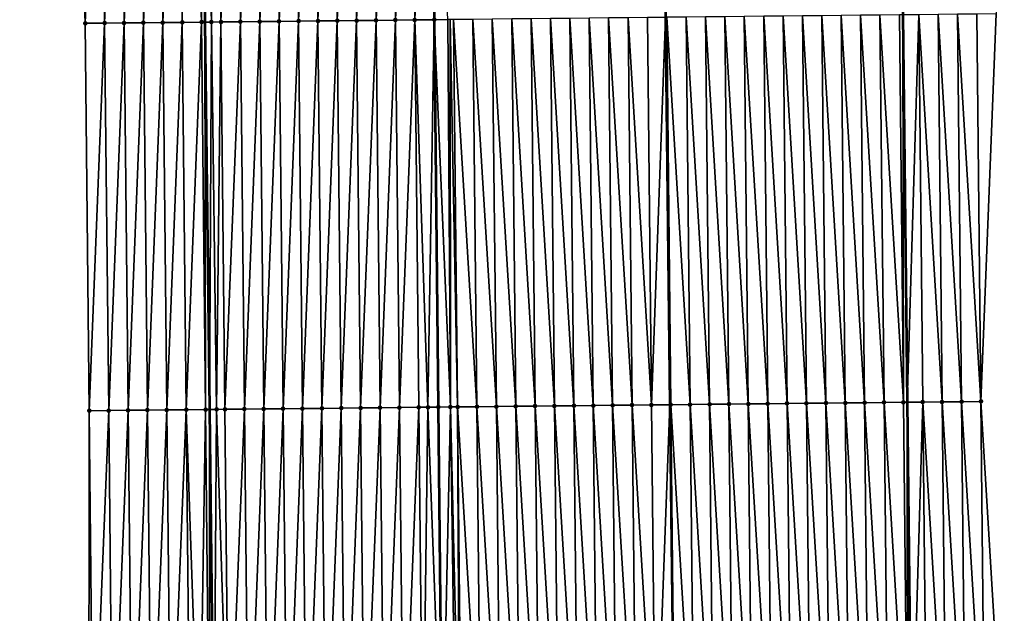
# Model space of a CAD drawing. Header units: feet. Extents: x 2010743 to 2022806, y 818705 to 837694.
# Tile 310 of 531: x 2011471 to 2011521, y 828903 to 828934. Entities that reach past the tile are written whole.
import ezdxf

# ---------------------------------------------------------------- set-up
doc = ezdxf.new("R2010")
doc.units = ezdxf.units.FT
doc.header["$MEASUREMENT"] = 0
for name, color, linetype, lineweight in [('EP_Travel Lane', 172, 'Continuous', 53), ('Road Shots', 141, 'Continuous', 100), ('STRIPING', 60, 'Continuous', 53)]:
    doc.layers.add(name, color=color, linetype=linetype, lineweight=lineweight)
doc.layers.add('I-77-MM17-21_NB-Surface-Border', color=7, linetype='Continuous')
doc.layers.add('I-77-MM17-21_NB-Surface-TIN', color=7, linetype='Continuous')

msp = doc.modelspace()

# ---------------------------------------------------------------- linework, layer by layer
at = {"layer": 'EP_Travel Lane'}
for points in [[(2011512.584, 829273.989, 318.244), (2011512.796, 829253.99, 318.126), (2011512.996, 829233.961, 318.023), (2011513.192, 829213.963, 317.877), (2011513.389, 829193.964, 317.745), (2011513.585, 829173.965, 317.621), (2011513.782, 829153.967, 317.5), (2011513.978, 829133.968, 317.355), (2011514.174, 829113.97, 317.235), (2011514.371, 829093.971, 317.101), (2011514.567, 829073.972, 316.995), (2011514.764, 829053.974, 316.873), (2011514.985, 829033.986, 316.753), (2011515.215, 829013.988, 316.662), (2011515.446, 828993.99, 316.527), (2011515.676, 828973.991, 316.415), (2011515.906, 828953.993, 316.282), (2011516.137, 828933.995, 316.151), (2011516.367, 828913.996, 316.02), (2011516.597, 828893.998, 315.889), (2011516.827, 828874, 315.772), (2011517.058, 828854.001, 315.672), (2011517.273, 828834.007, 315.552), (2011517.484, 828814.009, 315.422)], [(2011476.563, 829273.584, 318.471), (2011476.775, 829253.585, 318.372), (2011476.974, 829233.606, 318.258), (2011477.171, 829213.607, 318.144), (2011477.367, 829193.609, 317.993), (2011477.564, 829173.61, 317.871), (2011477.76, 829153.611, 317.748), (2011477.956, 829133.613, 317.624), (2011478.153, 829113.614, 317.502), (2011478.349, 829093.615, 317.368), (2011478.546, 829073.617, 317.262), (2011478.742, 829053.618, 317.141), (2011478.966, 829033.613, 317.012), (2011479.2, 829013.614, 316.91), (2011479.434, 828993.616, 316.809), (2011479.668, 828973.618, 316.693), (2011479.903, 828953.619, 316.534), (2011480.137, 828933.621, 316.412), (2011480.371, 828913.623, 316.275), (2011480.605, 828893.625, 316.163), (2011480.839, 828873.626, 316.036), (2011481.073, 828853.628, 315.906), (2011481.29, 828833.627, 315.768), (2011481.5, 828813.628, 315.686)]]:
    msp.add_polyline3d(points, dxfattribs=at)
at = {"layer": 'I-77-MM17-21_NB-Surface-Border', "color": 3, "linetype": 'Continuous', "lineweight": -3}
for points in [[(2011514.534, 829274.011, 318.177), (2011514.758, 829254.012, 318.068), (2011516.96, 829234.001, 317.894), (2011517.157, 829214.002, 317.766), (2011518.353, 829194.014, 317.605), (2011518.55, 829174.015, 317.478), (2011518.746, 829154.016, 317.352), (2011517.942, 829134.008, 317.241), (2011519.139, 829114.019, 317.089), (2011518.335, 829094.011, 316.988), (2011517.532, 829074.002, 316.91), (2011517.728, 829054.003, 316.783), (2011517.932, 829034.017, 316.663), (2011519.139, 829014.029, 316.534), (2011519.345, 828994.031, 316.404), (2011519.552, 828974.032, 316.292), (2011520.758, 828954.044, 316.128), (2011520.965, 828934.045, 315.991), (2011520.171, 828914.036, 315.896), (2011521.378, 828894.048, 315.742), (2011520.584, 828874.039, 315.654), (2011519.791, 828854.03, 315.581), (2011520, 828834.036, 315.468), (2011518.211, 828814.016, 315.402)], [(2011475.653, 828813.568, 315.523), (2011475.743, 828833.57, 315.62), (2011474.846, 828853.565, 315.736), (2011474.362, 828873.561, 315.867), (2011474.148, 828893.559, 316.002), (2011474.174, 828913.56, 316.128), (2011473.967, 828933.558, 316.251), (2011473.262, 828953.552, 316.364), (2011473.093, 828973.551, 316.509), (2011473.066, 828993.551, 316.635), (2011473.298, 829013.554, 316.74), (2011473.384, 829033.556, 316.858), (2011472.917, 829053.562, 316.977), (2011472.543, 829073.559, 317.077), (2011471.942, 829093.554, 317.189), (2011472.141, 829113.556, 317.339), (2011471.945, 829133.555, 317.473), (2011471.748, 829153.553, 317.605), (2011471.552, 829173.552, 317.723), (2011471.355, 829193.551, 317.841), (2011470.631, 829213.544, 317.969), (2011470.716, 829233.545, 318.088), (2011470.951, 829253.521, 318.21), (2011470.584, 829273.518, 318.318)]]:
    msp.add_polyline3d(points, dxfattribs=at)
at = {"layer": 'I-77-MM17-21_NB-Surface-TIN', "color": 128, "linetype": 'Continuous', "lineweight": -3}
for points in [[(2011481.967, 828933.64, 316.453), (2011482.76, 828953.649, 316.587), (2011481.76, 828953.638, 316.57)], [(2011481.967, 828933.64, 316.453), (2011482.967, 828933.65, 316.467), (2011482.76, 828953.649, 316.587)], [(2011482.967, 828933.65, 316.467), (2011483.76, 828953.659, 316.599), (2011482.76, 828953.649, 316.587)], [(2011482.967, 828933.65, 316.467), (2011483.967, 828933.66, 316.477), (2011483.76, 828953.659, 316.599)], [(2011483.967, 828933.66, 316.477), (2011484.76, 828953.669, 316.61), (2011483.76, 828953.659, 316.599)], [(2011483.967, 828933.66, 316.477), (2011484.967, 828933.671, 316.485), (2011484.76, 828953.669, 316.61)], [(2011484.967, 828933.671, 316.485), (2011485.76, 828953.679, 316.621), (2011484.76, 828953.669, 316.61)], [(2011484.967, 828933.671, 316.485), (2011485.967, 828933.681, 316.497), (2011485.76, 828953.679, 316.621)], [(2011485.967, 828933.681, 316.497), (2011486.76, 828953.69, 316.632), (2011485.76, 828953.679, 316.621)], [(2011485.967, 828933.681, 316.497), (2011486.967, 828933.691, 316.505), (2011486.76, 828953.69, 316.632)], [(2011486.967, 828933.691, 316.505), (2011487.76, 828953.7, 316.645), (2011486.76, 828953.69, 316.632)], [(2011486.967, 828933.691, 316.505), (2011487.967, 828933.701, 316.512), (2011487.76, 828953.7, 316.645)], [(2011487.967, 828933.701, 316.512), (2011488.76, 828953.71, 316.66), (2011487.76, 828953.7, 316.645)], [(2011487.967, 828933.701, 316.512), (2011488.966, 828933.712, 316.522), (2011488.76, 828953.71, 316.66)], [(2011488.966, 828933.712, 316.522), (2011489.76, 828953.72, 316.673), (2011488.76, 828953.71, 316.66)], [(2011488.966, 828933.712, 316.522), (2011489.966, 828933.722, 316.535), (2011489.76, 828953.72, 316.673)], [(2011489.966, 828933.722, 316.535), (2011490.76, 828953.731, 316.691), (2011489.76, 828953.72, 316.673)], [(2011489.966, 828933.722, 316.535), (2011490.966, 828933.732, 316.553), (2011490.76, 828953.731, 316.691)], [(2011490.966, 828933.732, 316.553), (2011491.76, 828953.741, 316.696), (2011490.76, 828953.731, 316.691)], [(2011490.966, 828933.732, 316.553), (2011491.966, 828933.742, 316.56), (2011491.76, 828953.741, 316.696)], [(2011492.675, 828933.75, 316.564), (2011491.76, 828953.741, 316.696), (2011491.966, 828933.742, 316.56)], [(2011473.967, 828933.558, 316.251), (2011473.761, 828953.557, 316.378), (2011473.262, 828953.552, 316.364)], [(2011473.967, 828933.558, 316.251), (2011474.761, 828953.567, 316.408), (2011473.761, 828953.557, 316.378)], [(2011474.967, 828933.569, 316.281), (2011474.761, 828953.567, 316.408), (2011473.967, 828933.558, 316.251)], [(2011474.967, 828933.569, 316.281), (2011475.761, 828953.577, 316.436), (2011474.761, 828953.567, 316.408)], [(2011474.967, 828933.569, 316.281), (2011475.967, 828933.579, 316.309), (2011475.761, 828953.577, 316.436)], [(2011475.967, 828933.579, 316.309), (2011476.761, 828953.587, 316.467), (2011475.761, 828953.577, 316.436)], [(2011475.967, 828933.579, 316.309), (2011476.967, 828933.589, 316.341), (2011476.761, 828953.587, 316.467)], [(2011476.967, 828933.589, 316.341), (2011477.76, 828953.598, 316.486), (2011476.761, 828953.587, 316.467)], [(2011476.967, 828933.589, 316.341), (2011477.967, 828933.599, 316.363), (2011477.76, 828953.598, 316.486)], [(2011477.967, 828933.599, 316.363), (2011478.76, 828953.608, 316.505), (2011477.76, 828953.598, 316.486)], [(2011477.967, 828933.599, 316.363), (2011478.967, 828933.609, 316.384), (2011478.76, 828953.608, 316.505)], [(2011478.967, 828933.609, 316.384), (2011479.264, 828953.613, 316.533), (2011478.76, 828953.608, 316.505)], [(2011478.967, 828933.609, 316.384), (2011479.967, 828933.619, 316.409), (2011479.264, 828953.613, 316.533)], [(2011479.967, 828933.619, 316.409), (2011479.76, 828953.618, 316.532), (2011479.264, 828953.613, 316.533)], [(2011479.967, 828933.619, 316.409), (2011479.903, 828953.619, 316.534), (2011479.76, 828953.618, 316.532)], [(2011480.475, 828933.625, 316.419), (2011480.76, 828953.628, 316.551), (2011479.903, 828953.619, 316.534)], [(2011480.475, 828933.625, 316.419), (2011479.903, 828953.619, 316.534), (2011480.137, 828933.621, 316.412)], [(2011479.967, 828933.619, 316.409), (2011480.137, 828933.621, 316.412), (2011479.903, 828953.619, 316.534)], [(2011480.475, 828933.625, 316.419), (2011480.967, 828933.63, 316.434), (2011480.76, 828953.628, 316.551)], [(2011480.967, 828933.63, 316.434), (2011481.76, 828953.638, 316.57), (2011480.76, 828953.628, 316.551)], [(2011480.967, 828933.63, 316.434), (2011481.967, 828933.64, 316.453), (2011481.76, 828953.638, 316.57)], [(2011501.172, 828913.838, 316.299), (2011500.966, 828933.836, 316.429), (2011499.966, 828933.826, 316.445)], [(2011502.172, 828913.848, 316.287), (2011501.966, 828933.847, 316.415), (2011500.966, 828933.836, 316.429)], [(2011501.172, 828913.838, 316.299), (2011502.172, 828913.848, 316.287), (2011500.966, 828933.836, 316.429)], [(2011503.172, 828913.858, 316.28), (2011502.966, 828933.857, 316.405), (2011501.966, 828933.847, 316.415)], [(2011502.172, 828913.848, 316.287), (2011503.172, 828913.858, 316.28), (2011501.966, 828933.847, 316.415)], [(2011503.172, 828913.858, 316.28), (2011503.901, 828933.867, 316.383), (2011502.966, 828933.857, 316.405)], [(2011503.172, 828913.858, 316.28), (2011504.128, 828913.869, 316.256), (2011503.901, 828933.867, 316.383)], [(2011503.966, 828933.868, 316.381), (2011503.901, 828933.867, 316.383), (2011504.128, 828913.869, 316.256)], [(2011505.172, 828913.879, 316.236), (2011504.966, 828933.878, 316.368), (2011503.966, 828933.868, 316.381)], [(2011504.172, 828913.869, 316.255), (2011503.966, 828933.868, 316.381), (2011504.128, 828913.869, 316.256)], [(2011504.172, 828913.869, 316.255), (2011505.172, 828913.879, 316.236), (2011503.966, 828933.868, 316.381)], [(2011506.172, 828913.89, 316.207), (2011505.966, 828933.888, 316.334), (2011504.966, 828933.878, 316.368)], [(2011505.172, 828913.879, 316.236), (2011506.172, 828913.89, 316.207), (2011504.966, 828933.878, 316.368)], [(2011507.172, 828913.9, 316.186), (2011506.966, 828933.899, 316.314), (2011505.966, 828933.888, 316.334)], [(2011506.172, 828913.89, 316.207), (2011507.172, 828913.9, 316.186), (2011505.966, 828933.888, 316.334)], [(2011508.172, 828913.911, 316.167), (2011507.965, 828933.909, 316.299), (2011506.966, 828933.899, 316.314)], [(2011507.172, 828913.9, 316.186), (2011508.172, 828913.911, 316.167), (2011506.966, 828933.899, 316.314)], [(2011509.172, 828913.921, 316.149), (2011508.965, 828933.92, 316.277), (2011507.965, 828933.909, 316.299)], [(2011508.172, 828913.911, 316.167), (2011509.172, 828913.921, 316.149), (2011507.965, 828933.909, 316.299)], [(2011510.172, 828913.932, 316.136), (2011509.965, 828933.93, 316.264), (2011508.965, 828933.92, 316.277)], [(2011509.172, 828913.921, 316.149), (2011510.172, 828913.932, 316.136), (2011508.965, 828933.92, 316.277)], [(2011511.172, 828913.942, 316.123), (2011510.965, 828933.941, 316.25), (2011509.965, 828933.93, 316.264)], [(2011510.172, 828913.932, 316.136), (2011511.172, 828913.942, 316.123), (2011509.965, 828933.93, 316.264)], [(2011512.172, 828913.952, 316.11), (2011511.965, 828933.951, 316.235), (2011510.965, 828933.941, 316.25)], [(2011511.172, 828913.942, 316.123), (2011512.172, 828913.952, 316.11), (2011510.965, 828933.941, 316.25)], [(2011513.172, 828913.963, 316.09), (2011512.965, 828933.961, 316.219), (2011511.965, 828933.951, 316.235)], [(2011512.172, 828913.952, 316.11), (2011513.172, 828913.963, 316.09), (2011511.965, 828933.951, 316.235)], [(2011514.172, 828913.973, 316.075), (2011513.965, 828933.972, 316.202), (2011512.965, 828933.961, 316.219)], [(2011513.172, 828913.963, 316.09), (2011514.172, 828913.973, 316.075), (2011512.965, 828933.961, 316.219)], [(2011515.172, 828913.984, 316.058), (2011514.965, 828933.982, 316.184), (2011513.965, 828933.972, 316.202)], [(2011514.172, 828913.973, 316.075), (2011515.172, 828913.984, 316.058), (2011513.965, 828933.972, 316.202)], [(2011516.172, 828913.994, 316.027), (2011515.965, 828933.993, 316.158), (2011514.965, 828933.982, 316.184)], [(2011515.172, 828913.984, 316.058), (2011516.172, 828913.994, 316.027), (2011514.965, 828933.982, 316.184)], [(2011516.172, 828913.994, 316.027), (2011516.137, 828933.995, 316.151), (2011515.965, 828933.993, 316.158)], [(2011516.965, 828934.003, 316.121), (2011516.137, 828933.995, 316.151), (2011516.367, 828913.996, 316.02)], [(2011516.172, 828913.994, 316.027), (2011516.367, 828913.996, 316.02), (2011516.137, 828933.995, 316.151)], [(2011517.172, 828914.005, 315.993), (2011516.965, 828934.003, 316.121), (2011516.367, 828913.996, 316.02)], [(2011518.171, 828914.015, 315.965), (2011517.965, 828934.014, 316.091), (2011516.965, 828934.003, 316.121)], [(2011517.172, 828914.005, 315.993), (2011518.171, 828914.015, 315.965), (2011516.965, 828934.003, 316.121)], [(2011519.171, 828914.026, 315.928), (2011518.965, 828934.024, 316.049), (2011517.965, 828934.014, 316.091)], [(2011518.171, 828914.015, 315.965), (2011519.171, 828914.026, 315.928), (2011517.965, 828934.014, 316.091)], [(2011520.171, 828914.036, 315.896), (2011519.965, 828934.035, 316.017), (2011518.965, 828934.024, 316.049)], [(2011519.171, 828914.026, 315.928), (2011520.171, 828914.036, 315.896), (2011518.965, 828934.024, 316.049)], [(2011520.171, 828914.036, 315.896), (2011520.965, 828934.045, 315.991), (2011519.965, 828934.035, 316.017)], [(2011474.174, 828913.56, 316.128), (2011474.967, 828933.569, 316.281), (2011473.967, 828933.558, 316.251)], [(2011475.174, 828913.57, 316.158), (2011474.967, 828933.569, 316.281), (2011474.174, 828913.56, 316.128)], [(2011475.174, 828913.57, 316.158), (2011475.967, 828933.579, 316.309), (2011474.967, 828933.569, 316.281)], [(2011475.174, 828913.57, 316.158), (2011476.174, 828913.58, 316.184), (2011475.967, 828933.579, 316.309)], [(2011476.174, 828913.58, 316.184), (2011476.967, 828933.589, 316.341), (2011475.967, 828933.579, 316.309)], [(2011476.174, 828913.58, 316.184), (2011477.174, 828913.59, 316.217), (2011476.967, 828933.589, 316.341)], [(2011477.174, 828913.59, 316.217), (2011477.967, 828933.599, 316.363), (2011476.967, 828933.589, 316.341)], [(2011477.174, 828913.59, 316.217), (2011478.174, 828913.601, 316.235), (2011477.967, 828933.599, 316.363)], [(2011478.174, 828913.601, 316.235), (2011478.967, 828933.609, 316.384), (2011477.967, 828933.599, 316.363)], [(2011478.174, 828913.601, 316.235), (2011479.174, 828913.611, 316.256), (2011478.967, 828933.609, 316.384)], [(2011479.174, 828913.611, 316.256), (2011479.967, 828933.619, 316.409), (2011478.967, 828933.609, 316.384)], [(2011479.174, 828913.611, 316.256), (2011480.174, 828913.621, 316.269), (2011479.967, 828933.619, 316.409)], [(2011480.174, 828913.621, 316.269), (2011480.137, 828933.621, 316.412), (2011479.967, 828933.619, 316.409)], [(2011480.475, 828933.625, 316.419), (2011480.137, 828933.621, 316.412), (2011480.371, 828913.623, 316.275)], [(2011480.174, 828913.621, 316.269), (2011480.371, 828913.623, 316.275), (2011480.137, 828933.621, 316.412)], [(2011480.741, 828913.627, 316.287), (2011480.475, 828933.625, 316.419), (2011480.371, 828913.623, 316.275)], [(2011480.741, 828913.627, 316.287), (2011480.967, 828933.63, 316.434), (2011480.475, 828933.625, 316.419)], [(2011480.741, 828913.627, 316.287), (2011481.173, 828913.631, 316.297), (2011480.967, 828933.63, 316.434)], [(2011481.173, 828913.631, 316.297), (2011481.967, 828933.64, 316.453), (2011480.967, 828933.63, 316.434)], [(2011481.173, 828913.631, 316.297), (2011482.173, 828913.641, 316.318), (2011481.967, 828933.64, 316.453)], [(2011482.173, 828913.641, 316.318), (2011482.967, 828933.65, 316.467), (2011481.967, 828933.64, 316.453)], [(2011482.173, 828913.641, 316.318), (2011483.173, 828913.652, 316.333), (2011482.967, 828933.65, 316.467)], [(2011483.173, 828913.652, 316.333), (2011483.967, 828933.66, 316.477), (2011482.967, 828933.65, 316.467)], [(2011483.173, 828913.652, 316.333), (2011484.173, 828913.662, 316.342), (2011483.967, 828933.66, 316.477)], [(2011484.173, 828913.662, 316.342), (2011484.967, 828933.671, 316.485), (2011483.967, 828933.66, 316.477)], [(2011484.173, 828913.662, 316.342), (2011485.173, 828913.672, 316.351), (2011484.967, 828933.671, 316.485)], [(2011485.173, 828913.672, 316.351), (2011485.967, 828933.681, 316.497), (2011484.967, 828933.671, 316.485)], [(2011485.173, 828913.672, 316.351), (2011486.173, 828913.682, 316.362), (2011485.967, 828933.681, 316.497)], [(2011486.173, 828913.682, 316.362), (2011486.967, 828933.691, 316.505), (2011485.967, 828933.681, 316.497)], [(2011486.173, 828913.682, 316.362), (2011487.173, 828913.693, 316.373), (2011486.967, 828933.691, 316.505)], [(2011487.173, 828913.693, 316.373), (2011487.967, 828933.701, 316.512), (2011486.967, 828933.691, 316.505)], [(2011487.173, 828913.693, 316.373), (2011488.173, 828913.703, 316.38), (2011487.967, 828933.701, 316.512)], [(2011488.173, 828913.703, 316.38), (2011488.966, 828933.712, 316.522), (2011487.967, 828933.701, 316.512)], [(2011488.173, 828913.703, 316.38), (2011489.173, 828913.713, 316.391), (2011488.966, 828933.712, 316.522)], [(2011489.173, 828913.713, 316.391), (2011489.966, 828933.722, 316.535), (2011488.966, 828933.712, 316.522)], [(2011489.173, 828913.713, 316.391), (2011490.173, 828913.723, 316.402), (2011489.966, 828933.722, 316.535)], [(2011490.173, 828913.723, 316.402), (2011490.966, 828933.732, 316.553), (2011489.966, 828933.722, 316.535)], [(2011490.173, 828913.723, 316.402), (2011491.173, 828913.734, 316.416), (2011490.966, 828933.732, 316.553)], [(2011491.645, 828913.739, 316.423), (2011491.966, 828933.742, 316.56), (2011490.966, 828933.732, 316.553)], [(2011491.173, 828913.734, 316.416), (2011491.645, 828913.739, 316.423), (2011490.966, 828933.732, 316.553)], [(2011491.645, 828913.739, 316.423), (2011492.173, 828913.744, 316.416), (2011491.966, 828933.742, 316.56)], [(2011492.804, 828913.751, 316.42), (2011492.675, 828933.75, 316.564), (2011491.966, 828933.742, 316.56)], [(2011492.804, 828913.751, 316.42), (2011491.966, 828933.742, 316.56), (2011492.173, 828913.744, 316.416)], [(2011492.804, 828913.751, 316.42), (2011492.795, 828933.751, 316.563), (2011492.675, 828933.75, 316.564)], [(2011493.173, 828913.754, 316.416), (2011492.966, 828933.753, 316.562), (2011492.795, 828933.751, 316.563)], [(2011492.804, 828913.751, 316.42), (2011493.173, 828913.754, 316.416), (2011492.795, 828933.751, 316.563)], [(2011494.173, 828913.765, 316.4), (2011493.966, 828933.763, 316.546), (2011492.966, 828933.753, 316.562)], [(2011493.173, 828913.754, 316.416), (2011494.173, 828913.765, 316.4), (2011492.966, 828933.753, 316.562)], [(2011495.173, 828913.775, 316.386), (2011494.966, 828933.774, 316.528), (2011493.966, 828933.763, 316.546)], [(2011494.173, 828913.765, 316.4), (2011495.173, 828913.775, 316.386), (2011493.966, 828933.763, 316.546)], [(2011496.173, 828913.786, 316.373), (2011495.966, 828933.784, 316.512), (2011494.966, 828933.774, 316.528)], [(2011495.173, 828913.775, 316.386), (2011496.173, 828913.786, 316.373), (2011494.966, 828933.774, 316.528)], [(2011497.173, 828913.796, 316.359), (2011496.966, 828933.795, 316.495), (2011495.966, 828933.784, 316.512)], [(2011496.173, 828913.786, 316.373), (2011497.173, 828913.796, 316.359), (2011495.966, 828933.784, 316.512)], [(2011498.173, 828913.806, 316.345), (2011497.966, 828933.805, 316.481), (2011496.966, 828933.795, 316.495)], [(2011497.173, 828913.796, 316.359), (2011498.173, 828913.806, 316.345), (2011496.966, 828933.795, 316.495)], [(2011499.173, 828913.817, 316.329), (2011498.966, 828933.815, 316.464), (2011497.966, 828933.805, 316.481)], [(2011498.173, 828913.806, 316.345), (2011499.173, 828913.817, 316.329), (2011497.966, 828933.805, 316.481)], [(2011500.172, 828913.827, 316.312), (2011499.966, 828933.826, 316.445), (2011498.966, 828933.815, 316.464)], [(2011499.173, 828913.817, 316.329), (2011500.172, 828913.827, 316.312), (2011498.966, 828933.815, 316.464)], [(2011500.172, 828913.827, 316.312), (2011501.172, 828913.838, 316.299), (2011499.966, 828933.826, 316.445)], [(2011519.378, 828894.027, 315.801), (2011519.171, 828914.026, 315.928), (2011518.171, 828914.015, 315.965)], [(2011520.378, 828894.038, 315.771), (2011520.171, 828914.036, 315.896), (2011519.171, 828914.026, 315.928)], [(2011519.378, 828894.027, 315.801), (2011520.378, 828894.038, 315.771), (2011519.171, 828914.026, 315.928)], [(2011520.378, 828894.038, 315.771), (2011521.378, 828894.048, 315.742), (2011520.171, 828914.036, 315.896)], [(2011474.38, 828893.561, 316.01), (2011474.174, 828913.56, 316.128), (2011474.148, 828893.559, 316.002)], [(2011474.38, 828893.561, 316.01), (2011475.174, 828913.57, 316.158), (2011474.174, 828913.56, 316.128)], [(2011474.38, 828893.561, 316.01), (2011475.38, 828893.571, 316.036), (2011475.174, 828913.57, 316.158)], [(2011475.38, 828893.571, 316.036), (2011476.174, 828913.58, 316.184), (2011475.174, 828913.57, 316.158)], [(2011475.38, 828893.571, 316.036), (2011476.38, 828893.582, 316.063), (2011476.174, 828913.58, 316.184)], [(2011476.38, 828893.582, 316.063), (2011477.174, 828913.59, 316.217), (2011476.174, 828913.58, 316.184)], [(2011476.38, 828893.582, 316.063), (2011477.38, 828893.592, 316.092), (2011477.174, 828913.59, 316.217)], [(2011477.38, 828893.592, 316.092), (2011478.174, 828913.601, 316.235), (2011477.174, 828913.59, 316.217)], [(2011477.38, 828893.592, 316.092), (2011478.38, 828893.602, 316.114), (2011478.174, 828913.601, 316.235)], [(2011478.38, 828893.602, 316.114), (2011479.174, 828913.611, 316.256), (2011478.174, 828913.601, 316.235)], [(2011478.38, 828893.602, 316.114), (2011479.38, 828893.612, 316.14), (2011479.174, 828913.611, 316.256)], [(2011479.852, 828893.617, 316.16), (2011480.174, 828913.621, 316.269), (2011479.174, 828913.611, 316.256)], [(2011479.38, 828893.612, 316.14), (2011479.852, 828893.617, 316.16), (2011479.174, 828913.611, 316.256)], [(2011479.852, 828893.617, 316.16), (2011480.38, 828893.622, 316.159), (2011480.174, 828913.621, 316.269)], [(2011480.38, 828893.622, 316.159), (2011480.371, 828913.623, 316.275), (2011480.174, 828913.621, 316.269)], [(2011480.741, 828913.627, 316.287), (2011480.371, 828913.623, 316.275), (2011480.605, 828893.625, 316.163)], [(2011480.38, 828893.622, 316.159), (2011480.605, 828893.625, 316.163), (2011480.371, 828913.623, 316.275)], [(2011481.38, 828893.633, 316.175), (2011480.741, 828913.627, 316.287), (2011480.605, 828893.625, 316.163)], [(2011481.38, 828893.633, 316.175), (2011481.173, 828913.631, 316.297), (2011480.741, 828913.627, 316.287)], [(2011481.38, 828893.633, 316.175), (2011482.173, 828913.641, 316.318), (2011481.173, 828913.631, 316.297)], [(2011481.38, 828893.633, 316.175), (2011482.38, 828893.643, 316.198), (2011482.173, 828913.641, 316.318)], [(2011482.38, 828893.643, 316.198), (2011483.173, 828913.652, 316.333), (2011482.173, 828913.641, 316.318)], [(2011482.38, 828893.643, 316.198), (2011483.38, 828893.653, 316.22), (2011483.173, 828913.652, 316.333)], [(2011483.38, 828893.653, 316.22), (2011484.173, 828913.662, 316.342), (2011483.173, 828913.652, 316.333)], [(2011483.38, 828893.653, 316.22), (2011484.38, 828893.663, 316.227), (2011484.173, 828913.662, 316.342)], [(2011484.38, 828893.663, 316.227), (2011485.173, 828913.672, 316.351), (2011484.173, 828913.662, 316.342)], [(2011484.38, 828893.663, 316.227), (2011485.38, 828893.674, 316.239), (2011485.173, 828913.672, 316.351)], [(2011485.38, 828893.674, 316.239), (2011486.173, 828913.682, 316.362), (2011485.173, 828913.672, 316.351)], [(2011485.38, 828893.674, 316.239), (2011486.38, 828893.684, 316.25), (2011486.173, 828913.682, 316.362)], [(2011486.38, 828893.684, 316.25), (2011487.173, 828913.693, 316.373), (2011486.173, 828913.682, 316.362)], [(2011486.38, 828893.684, 316.25), (2011487.38, 828893.694, 316.26), (2011487.173, 828913.693, 316.373)], [(2011487.38, 828893.694, 316.26), (2011488.173, 828913.703, 316.38), (2011487.173, 828913.693, 316.373)], [(2011487.38, 828893.694, 316.26), (2011488.38, 828893.704, 316.269), (2011488.173, 828913.703, 316.38)], [(2011488.38, 828893.704, 316.269), (2011489.173, 828913.713, 316.391), (2011488.173, 828913.703, 316.38)], [(2011488.38, 828893.704, 316.269), (2011489.38, 828893.715, 316.281), (2011489.173, 828913.713, 316.391)], [(2011489.38, 828893.715, 316.281), (2011490.173, 828913.723, 316.402), (2011489.173, 828913.713, 316.391)], [(2011489.38, 828893.715, 316.281), (2011490.38, 828893.725, 316.294), (2011490.173, 828913.723, 316.402)], [(2011490.38, 828893.725, 316.294), (2011491.173, 828913.734, 316.416), (2011490.173, 828913.723, 316.402)], [(2011490.38, 828893.725, 316.294), (2011491.379, 828893.735, 316.312), (2011491.173, 828913.734, 316.416)], [(2011491.379, 828893.735, 316.312), (2011491.645, 828913.739, 316.423), (2011491.173, 828913.734, 316.416)], [(2011491.379, 828893.735, 316.312), (2011492.38, 828893.745, 316.316), (2011491.645, 828913.739, 316.423)], [(2011491.645, 828913.739, 316.423), (2011492.38, 828893.745, 316.316), (2011492.173, 828913.744, 316.416)], [(2011492.804, 828913.751, 316.42), (2011492.173, 828913.744, 316.416), (2011492.38, 828893.745, 316.316)], [(2011493.082, 828893.753, 316.323), (2011492.804, 828913.751, 316.42), (2011492.38, 828893.745, 316.316)], [(2011493.272, 828893.755, 316.322), (2011493.173, 828913.754, 316.416), (2011492.804, 828913.751, 316.42)], [(2011493.082, 828893.753, 316.323), (2011493.272, 828893.755, 316.322), (2011492.804, 828913.751, 316.42)], [(2011494.379, 828893.766, 316.308), (2011494.173, 828913.765, 316.4), (2011493.173, 828913.754, 316.416)], [(2011493.272, 828893.755, 316.322), (2011493.379, 828893.756, 316.322), (2011493.173, 828913.754, 316.416)], [(2011493.379, 828893.756, 316.322), (2011494.379, 828893.766, 316.308), (2011493.173, 828913.754, 316.416)], [(2011495.379, 828893.776, 316.29), (2011495.173, 828913.775, 316.386), (2011494.173, 828913.765, 316.4)], [(2011494.379, 828893.766, 316.308), (2011495.379, 828893.776, 316.29), (2011494.173, 828913.765, 316.4)], [(2011496.379, 828893.787, 316.272), (2011496.173, 828913.786, 316.373), (2011495.173, 828913.775, 316.386)], [(2011495.379, 828893.776, 316.29), (2011496.379, 828893.787, 316.272), (2011495.173, 828913.775, 316.386)], [(2011497.379, 828893.797, 316.257), (2011497.173, 828913.796, 316.359), (2011496.173, 828913.786, 316.373)], [(2011496.379, 828893.787, 316.272), (2011497.379, 828893.797, 316.257), (2011496.173, 828913.786, 316.373)], [(2011498.379, 828893.808, 316.241), (2011498.173, 828913.806, 316.345), (2011497.173, 828913.796, 316.359)], [(2011497.379, 828893.797, 316.257), (2011498.379, 828893.808, 316.241), (2011497.173, 828913.796, 316.359)], [(2011499.379, 828893.818, 316.223), (2011499.173, 828913.817, 316.329), (2011498.173, 828913.806, 316.345)], [(2011498.379, 828893.808, 316.241), (2011499.379, 828893.818, 316.223), (2011498.173, 828913.806, 316.345)], [(2011500.379, 828893.829, 316.204), (2011500.172, 828913.827, 316.312), (2011499.173, 828913.817, 316.329)], [(2011499.379, 828893.818, 316.223), (2011500.379, 828893.829, 316.204), (2011499.173, 828913.817, 316.329)], [(2011501.379, 828893.839, 316.19), (2011501.172, 828913.838, 316.299), (2011500.172, 828913.827, 316.312)], [(2011500.379, 828893.829, 316.204), (2011501.379, 828893.839, 316.19), (2011500.172, 828913.827, 316.312)], [(2011502.379, 828893.849, 316.178), (2011502.172, 828913.848, 316.287), (2011501.172, 828913.838, 316.299)], [(2011501.379, 828893.839, 316.19), (2011502.379, 828893.849, 316.178), (2011501.172, 828913.838, 316.299)], [(2011503.379, 828893.86, 316.171), (2011503.172, 828913.858, 316.28), (2011502.172, 828913.848, 316.287)], [(2011502.379, 828893.849, 316.178), (2011503.379, 828893.86, 316.171), (2011502.172, 828913.848, 316.287)], [(2011503.379, 828893.86, 316.171), (2011504.128, 828913.869, 316.256), (2011503.172, 828913.858, 316.28)], [(2011503.379, 828893.86, 316.171), (2011504.356, 828893.87, 316.146), (2011504.128, 828913.869, 316.256)], [(2011504.172, 828913.869, 316.255), (2011504.128, 828913.869, 316.256), (2011504.356, 828893.87, 316.146)], [(2011505.379, 828893.881, 316.124), (2011505.172, 828913.879, 316.236), (2011504.172, 828913.869, 316.255)], [(2011504.379, 828893.87, 316.145), (2011504.172, 828913.869, 316.255), (2011504.356, 828893.87, 316.146)], [(2011504.379, 828893.87, 316.145), (2011505.379, 828893.881, 316.124), (2011504.172, 828913.869, 316.255)], [(2011506.379, 828893.891, 316.091), (2011506.172, 828913.89, 316.207), (2011505.172, 828913.879, 316.236)], [(2011505.379, 828893.881, 316.124), (2011506.379, 828893.891, 316.091), (2011505.172, 828913.879, 316.236)], [(2011507.379, 828893.902, 316.069), (2011507.172, 828913.9, 316.186), (2011506.172, 828913.89, 316.207)], [(2011506.379, 828893.891, 316.091), (2011507.379, 828893.902, 316.069), (2011506.172, 828913.89, 316.207)], [(2011508.379, 828893.912, 316.049), (2011508.172, 828913.911, 316.167), (2011507.172, 828913.9, 316.186)], [(2011507.379, 828893.902, 316.069), (2011508.379, 828893.912, 316.049), (2011507.172, 828913.9, 316.186)], [(2011509.379, 828893.923, 316.028), (2011509.172, 828913.921, 316.149), (2011508.172, 828913.911, 316.167)], [(2011508.379, 828893.912, 316.049), (2011509.379, 828893.923, 316.028), (2011508.172, 828913.911, 316.167)], [(2011510.378, 828893.933, 316.013), (2011510.172, 828913.932, 316.136), (2011509.172, 828913.921, 316.149)], [(2011509.379, 828893.923, 316.028), (2011510.378, 828893.933, 316.013), (2011509.172, 828913.921, 316.149)], [(2011511.378, 828893.944, 316), (2011511.172, 828913.942, 316.123), (2011510.172, 828913.932, 316.136)], [(2011510.378, 828893.933, 316.013), (2011511.378, 828893.944, 316), (2011510.172, 828913.932, 316.136)], [(2011512.378, 828893.954, 315.984), (2011512.172, 828913.952, 316.11), (2011511.172, 828913.942, 316.123)], [(2011511.378, 828893.944, 316), (2011512.378, 828893.954, 315.984), (2011511.172, 828913.942, 316.123)], [(2011513.378, 828893.964, 315.964), (2011513.172, 828913.963, 316.09), (2011512.172, 828913.952, 316.11)], [(2011512.378, 828893.954, 315.984), (2011513.378, 828893.964, 315.964), (2011512.172, 828913.952, 316.11)], [(2011514.378, 828893.975, 315.945), (2011514.172, 828913.973, 316.075), (2011513.172, 828913.963, 316.09)], [(2011513.378, 828893.964, 315.964), (2011514.378, 828893.975, 315.945), (2011513.172, 828913.963, 316.09)], [(2011515.378, 828893.985, 315.926), (2011515.172, 828913.984, 316.058), (2011514.172, 828913.973, 316.075)], [(2011514.378, 828893.975, 315.945), (2011515.378, 828893.985, 315.926), (2011514.172, 828913.973, 316.075)], [(2011516.378, 828893.996, 315.895), (2011516.172, 828913.994, 316.027), (2011515.172, 828913.984, 316.058)], [(2011515.378, 828893.985, 315.926), (2011516.378, 828893.996, 315.895), (2011515.172, 828913.984, 316.058)], [(2011516.378, 828893.996, 315.895), (2011516.367, 828913.996, 316.02), (2011516.172, 828913.994, 316.027)], [(2011517.172, 828914.005, 315.993), (2011516.367, 828913.996, 316.02), (2011516.597, 828893.998, 315.889)], [(2011516.378, 828893.996, 315.895), (2011516.597, 828893.998, 315.889), (2011516.367, 828913.996, 316.02)], [(2011517.378, 828894.006, 315.864), (2011517.172, 828914.005, 315.993), (2011516.597, 828893.998, 315.889)], [(2011518.378, 828894.017, 315.836), (2011518.171, 828914.015, 315.965), (2011517.172, 828914.005, 315.993)], [(2011517.378, 828894.006, 315.864), (2011518.378, 828894.017, 315.836), (2011517.172, 828914.005, 315.993)], [(2011518.378, 828894.017, 315.836), (2011519.378, 828894.027, 315.801), (2011518.171, 828914.015, 315.965)]]:
    msp.add_3dface(points, dxfattribs=at)
at = {"layer": 'Road Shots', "lineweight": 100}
for p in [(2011473.967, 828933.558, 316.251), (2011474.967, 828933.569, 316.281), (2011475.967, 828933.579, 316.309), (2011476.967, 828933.589, 316.341), (2011477.967, 828933.599, 316.363), (2011478.967, 828933.609, 316.384), (2011479.967, 828933.619, 316.409), (2011480.475, 828933.625, 316.419), (2011480.967, 828933.63, 316.434), (2011481.967, 828933.64, 316.453), (2011482.967, 828933.65, 316.467), (2011483.967, 828933.66, 316.477), (2011484.967, 828933.671, 316.485), (2011485.967, 828933.681, 316.497), (2011486.967, 828933.691, 316.505), (2011487.967, 828933.701, 316.512), (2011488.966, 828933.712, 316.522), (2011489.966, 828933.722, 316.535), (2011490.966, 828933.732, 316.553), (2011491.966, 828933.742, 316.56), (2011519.171, 828914.026, 315.928), (2011520.171, 828914.036, 315.896), (2011474.174, 828913.56, 316.128), (2011475.174, 828913.57, 316.158), (2011476.174, 828913.58, 316.184), (2011477.174, 828913.59, 316.217), (2011478.174, 828913.601, 316.235), (2011479.174, 828913.611, 316.256), (2011480.174, 828913.621, 316.269), (2011480.741, 828913.627, 316.287), (2011481.173, 828913.631, 316.297), (2011482.173, 828913.641, 316.318), (2011483.173, 828913.652, 316.333), (2011484.173, 828913.662, 316.342), (2011485.173, 828913.672, 316.351), (2011486.173, 828913.682, 316.362), (2011487.173, 828913.693, 316.373), (2011488.173, 828913.703, 316.38), (2011489.173, 828913.713, 316.391), (2011490.173, 828913.723, 316.402), (2011491.173, 828913.734, 316.416), (2011491.645, 828913.739, 316.423), (2011492.173, 828913.744, 316.416), (2011492.804, 828913.751, 316.42), (2011493.173, 828913.754, 316.416), (2011494.173, 828913.765, 316.4), (2011495.173, 828913.775, 316.386), (2011496.173, 828913.786, 316.373), (2011497.173, 828913.796, 316.359), (2011498.173, 828913.806, 316.345), (2011499.173, 828913.817, 316.329), (2011500.172, 828913.827, 316.312), (2011501.172, 828913.838, 316.299), (2011502.172, 828913.848, 316.287), (2011503.172, 828913.858, 316.28), (2011504.172, 828913.869, 316.255), (2011505.172, 828913.879, 316.236), (2011506.172, 828913.89, 316.207), (2011507.172, 828913.9, 316.186), (2011508.172, 828913.911, 316.167), (2011509.172, 828913.921, 316.149), (2011510.172, 828913.932, 316.136), (2011511.172, 828913.942, 316.123), (2011512.172, 828913.952, 316.11), (2011513.172, 828913.963, 316.09), (2011514.172, 828913.973, 316.075), (2011515.172, 828913.984, 316.058), (2011516.172, 828913.994, 316.027), (2011517.172, 828914.005, 315.993), (2011518.171, 828914.015, 315.965)]:
    msp.add_point(p, dxfattribs=at)
at = {"layer": 'STRIPING'}
for points in [[(2011488.535, 829273.717, 318.617), (2011488.759, 829253.719, 318.51), (2011488.962, 829233.723, 318.42), (2011489.158, 829213.724, 318.31), (2011489.355, 829193.725, 318.159), (2011489.551, 829173.727, 318.038), (2011489.748, 829153.728, 317.917), (2011489.944, 829133.73, 317.785), (2011490.14, 829113.731, 317.655), (2011490.337, 829093.732, 317.523), (2011490.533, 829073.734, 317.413), (2011490.73, 829053.735, 317.292), (2011490.934, 829033.735, 317.16), (2011491.14, 829013.737, 317.052), (2011491.347, 828993.738, 316.95), (2011491.553, 828973.739, 316.841), (2011491.76, 828953.741, 316.696), (2011491.966, 828933.742, 316.56), (2011492.173, 828913.744, 316.416), (2011492.38, 828893.745, 316.316), (2011492.586, 828873.747, 316.203), (2011492.793, 828853.748, 316.067), (2011493.002, 828833.749, 315.937), (2011493.212, 828813.751, 315.839)], [(2011500.365, 829273.851, 318.437), (2011500.577, 829253.852, 318.335), (2011500.777, 829233.84, 318.252), (2011500.973, 829213.841, 318.139), (2011501.17, 829193.843, 317.985), (2011501.366, 829173.844, 317.869), (2011501.562, 829153.845, 317.752), (2011501.759, 829133.847, 317.59), (2011501.955, 829113.848, 317.492), (2011502.152, 829093.849, 317.36), (2011502.348, 829073.851, 317.23), (2011502.545, 829053.852, 317.107), (2011502.764, 829033.859, 316.986), (2011502.991, 829013.86, 316.868), (2011503.219, 828993.862, 316.768), (2011503.446, 828973.863, 316.649), (2011503.673, 828953.865, 316.526), (2011503.901, 828933.867, 316.383), (2011504.128, 828913.869, 316.256), (2011504.356, 828893.87, 316.146), (2011504.583, 828873.872, 316.029), (2011504.81, 828853.873, 315.9), (2011505.025, 828833.877, 315.782), (2011505.236, 828813.878, 315.658)]]:
    msp.add_polyline3d(points, dxfattribs=at)

doc.saveas('drawing.dxf')
